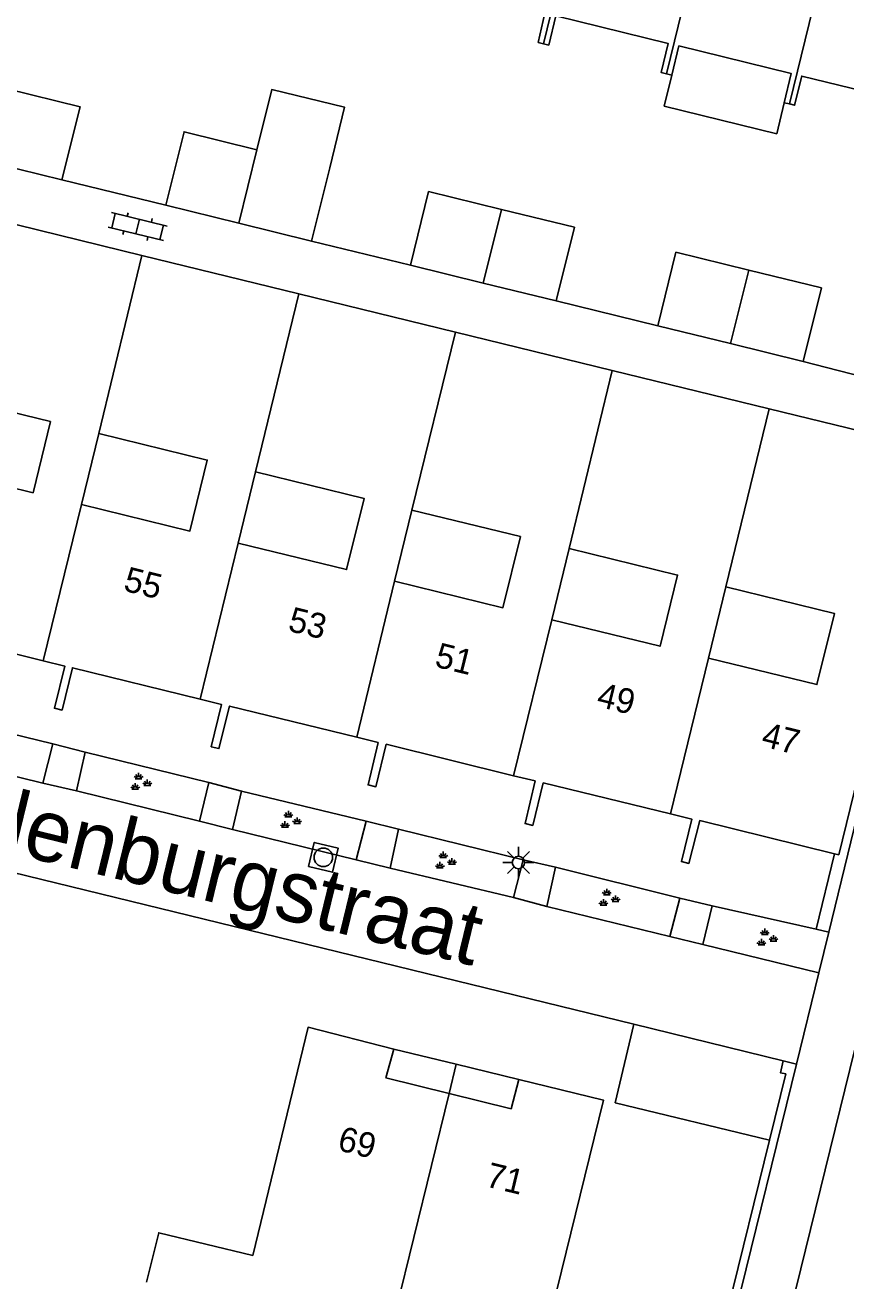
# Model space of a CAD drawing. Extents: x 125000 to 129004, y 397500 to 399008.
# Drawn here: x 127799.2 to 127832.3, y 398102.6 to 398153.2 of the extents above; entities that cross this region are included whole.
import ezdxf

# ---------------------------------------------------------------- set-up
doc = ezdxf.new("R2010")
doc.units = 0
for name, color, linetype in [('gg-afsc-erfafscheiding', 7, 'Continuous'), ('gg-afsc-hekwerk', 7, 'Continuous'), ('gg-afsc-muur', 7, 'Continuous'), ('gg-anno-huisnummerreeks BGT', 7, 'Continuous'), ('gg-anno-openbare ruimte label', 7, 'Continuous'), ('gg-bbg-bijgebouw', 7, 'Continuous'), ('gg-bbg-gedigitaliseerde bebouwing', 7, 'Continuous'), ('gg-bbg-gedigitaliseerde bijgebouw', 7, 'Continuous'), ('gg-bbg-hoofdgebouw', 7, 'Continuous'), ('gg-bbg-luifel en loopbrug', 7, 'Continuous'), ('gg-bbg-onder overbouw', 7, 'Continuous'), ('gg-bbg-pand overbouw', 7, 'Continuous'), ('gg-bbg-tussenscheiding', 7, 'Continuous'), ('gg-bbg-tussenscheiding niveau 01', 7, 'Continuous'), ('gg-knt-verharding', 7, 'Continuous'), ('gt-grn-weggrens', 7, 'Continuous'), ('gt-symb-groenvak', 7, 'Continuous'), ('gt-symb-klinker verharding', 7, 'Continuous'), ('gt-symb-lichtmast', 7, 'Continuous'), ('gt-symb-rioolschacht', 7, 'Continuous')]:
    doc.layers.add(name, color=color, linetype=linetype)

# ---------------------------------------------------------------- blocks, each defined once
blk = doc.blocks.new('gt0-KL1')
at = {"layer": 'gt-symb-klinker verharding'}
for p, q in [((-1.15, 0.3), (1.15, 0.3)), ((-1, -0.3), (-1, 0.3)), ((-0.5, 0.3), (-0.5, 0.45)), ((0, -0.3), (0, 0.3)), ((0.5, 0.3), (0.5, 0.45)), ((1, -0.3), (1, 0.3)), ((-1.15, -0.3), (1.15, -0.3)), ((-0.5, -0.45), (-0.5, -0.3)), ((0.5, -0.45), (0.5, -0.3))]:
    blk.add_line(p, q, dxfattribs=at)
blk = doc.blocks.new('gt0-LMAST')
at = {"layer": 'gt-symb-lichtmast'}
for p, q in [((-0.005, 0.246), (-0.005, 0.621)), ((-0.182, 0.173), (-0.447, 0.438)), ((0.172, 0.173), (0.437, 0.438)), ((-0.255, -0.004), (-0.63, -0.004)), ((-0.182, -0.181), (-0.447, -0.446)), ((-0.005, -0.254), (-0.005, -0.629)), ((0.437, -0.446), (0.172, -0.181)), ((0.245, -0.004), (0.62, -0.004))]:
    blk.add_line(p, q, dxfattribs=at)
blk.add_circle((-0.005, -0.004), 0.25, dxfattribs=at)
blk = doc.blocks.new('gt0-GRVAK')
at = {"layer": 'gt-symb-groenvak'}
for p, q in [((-0.11, 0.189), (-0.228, 0.24)), ((-0.182, 0.153), (0.088, 0.153)), ((-0.091, 0.211), (-0.156, 0.322)), ((-0.047, 0.214), (-0.047, 0.393)), ((-0.004, 0.211), (0.061, 0.322)), ((0.015, 0.189), (0.133, 0.24)), ((0.262, -0.052), (0.197, 0.059)), ((0.305, -0.049), (0.305, 0.13)), ((0.349, -0.052), (0.414, 0.059)), ((-0.245, -0.228), (-0.363, -0.177)), ((-0.318, -0.264), (-0.047, -0.264)), ((-0.226, -0.206), (-0.291, -0.095)), ((-0.183, -0.203), (-0.183, -0.024)), ((-0.139, -0.206), (-0.074, -0.095)), ((-0.12, -0.228), (-0.002, -0.177)), ((0.243, -0.074), (0.125, -0.023)), ((0.17, -0.11), (0.441, -0.11)), ((0.368, -0.074), (0.486, -0.023))]:
    blk.add_line(p, q, dxfattribs=at)
blk = doc.blocks.new('gt0-RS')
at = {"layer": 'gt-symb-rioolschacht'}
blk.add_lwpolyline([(-0.5, -0.5), (0.5, -0.5), (0.5, 0.5), (-0.5, 0.5)], close=True, dxfattribs=at)
blk.add_circle((0, 0), 0.375, dxfattribs=at)

msp = doc.modelspace()

# ---------------------------------------------------------------- linework, layer by layer
at = {"layer": 'gg-afsc-erfafscheiding'}
for p, q in [((127804.891, 398145.901), (127800.703, 398146.927)), ((127814.738, 398143.49), (127810.759, 398144.464)), ((127824.698, 398141.05), (127820.604, 398142.053)), ((127836.475, 398138.076), (127830.557, 398139.615)), ((127800.335, 398124.222), (127795.325, 398125.433)), ((127806.623, 398122.662), (127801.637, 398123.889)), ((127812.951, 398121.103), (127807.941, 398122.323)), ((127819.28, 398119.555), (127814.258, 398120.793)), ((127825.585, 398118.015), (127820.588, 398119.253)), ((127831.081, 398116.768), (127826.889, 398117.704))]:
    msp.add_line(p, q, dxfattribs=at)
at = {"layer": 'gg-afsc-hekwerk'}
msp.add_line((127774.901, 398124.875), (127823.742, 398112.931), dxfattribs=at)
at = {"layer": 'gg-afsc-muur'}
for p, q in [((127831.586, 398116.644), (127832.732, 398121.324)), ((127831.823, 398119.798), (127831.081, 398116.768)), ((127831.081, 398116.768), (127831.586, 398116.644)), ((127830.282, 398111.332), (127829.757, 398111.46)), ((127823.242, 398082.653), (127830.282, 398111.332)), ((127829.2, 398108.269), (127826.948, 398099.094))]:
    msp.add_line(p, q, dxfattribs=at)
at = {"layer": 'gg-bbg-bijgebouw'}
for p, q in [((127800.703, 398146.927), (127797.767, 398147.646)), ((127811.493, 398147.416), (127810.759, 398144.464)), ((127807.825, 398145.183), (127804.891, 398145.901)), ((127810.759, 398144.464), (127807.825, 398145.183)), ((127817.671, 398142.772), (127814.738, 398143.49)), ((127820.604, 398142.053), (127817.671, 398142.772)), ((127827.628, 398140.332), (127824.698, 398141.05)), ((127830.557, 398139.615), (127827.628, 398140.332))]:
    msp.add_line(p, q, dxfattribs=at)
for points in [[(127798.501, 398150.595), (127801.435, 398149.87), (127800.703, 398146.927)], [(127804.891, 398145.901), (127805.626, 398148.859), (127808.56, 398148.137)], [(127814.738, 398143.49), (127815.474, 398146.451), (127818.408, 398145.735)], [(127818.408, 398145.735), (127821.342, 398145.019), (127820.604, 398142.053)], [(127824.698, 398141.05), (127825.434, 398144.01), (127828.364, 398143.292)], [(127828.364, 398143.292), (127831.293, 398142.575), (127830.557, 398139.615)]]:
    msp.add_lwpolyline(points, dxfattribs=at)
at = {"layer": 'gg-bbg-gedigitaliseerde bebouwing'}
for p, q in [((127801.491, 398133.851), (127802.192, 398136.716)), ((127807.805, 398132.307), (127808.506, 398135.172)), ((127814.103, 398130.767), (127814.803, 398133.631)), ((127820.433, 398129.22), (127821.134, 398132.084)), ((127826.747, 398127.676), (127827.447, 398130.54))]:
    msp.add_line(p, q, dxfattribs=at)
for points in [[(127795.878, 398138.259), (127800.242, 398137.192), (127799.541, 398134.328), (127795.177, 398135.395)], [(127802.192, 398136.716), (127806.556, 398135.648), (127805.856, 398132.784), (127801.491, 398133.851)], [(127808.506, 398135.172), (127812.87, 398134.104), (127812.169, 398131.24), (127807.805, 398132.307)], [(127814.803, 398133.631), (127819.168, 398132.564), (127818.467, 398129.7), (127814.103, 398130.767)], [(127821.134, 398132.084), (127825.498, 398131.016), (127824.797, 398128.152), (127820.433, 398129.22)], [(127827.447, 398130.54), (127831.812, 398129.473), (127831.111, 398126.608), (127826.747, 398127.676)]]:
    msp.add_lwpolyline(points, dxfattribs=at)
at = {"layer": 'gg-bbg-gedigitaliseerde bijgebouw'}
msp.add_lwpolyline([(127811.493, 398147.416), (127812.086, 398149.845), (127809.152, 398150.562), (127808.56, 398148.137)], dxfattribs=at)
at = {"layer": 'gg-bbg-hoofdgebouw'}
for p, q in [((127825.266, 398151.145), (127825.054, 398151.194)), ((127830.006, 398149.979), (127829.798, 398150.03)), ((127803.928, 398143.886), (127797.614, 398145.43)), ((127810.242, 398142.342), (127803.928, 398143.886)), ((127816.555, 398140.798), (127810.242, 398142.342)), ((127822.869, 398139.254), (127816.555, 398140.798)), ((127822.869, 398139.254), (127829.183, 398137.71)), ((127829.183, 398137.71), (127835.811, 398136.089))]:
    msp.add_line(p, q, dxfattribs=at)
for points in [[(127833.048, 398160.931), (127834.376, 398160.606), (127834.723, 398162.024), (127838.283, 398161.155), (127835.53, 398149.877), (127830.5, 398151.104), (127830.214, 398149.927), (127830.006, 398149.979)], [(127820.1, 398152.405), (127819.889, 398152.456), (127820.158, 398153.636), (127815.639, 398154.746), (127815.357, 398153.564), (127815.147, 398153.613)], [(127825.054, 398151.194), (127824.841, 398151.243), (127825.119, 398152.419), (127820.593, 398153.523), (127820.31, 398152.354), (127820.1, 398152.405)], [(127829.798, 398150.03), (127830.074, 398151.206), (127825.553, 398152.318), (127825.266, 398151.145)], [(127835.811, 398136.089), (127835.983, 398136.047), (127831.991, 398119.757), (127831.823, 398119.798)], [(127799.954, 398127.566), (127794.813, 398128.84), (127794.399, 398127.127), (127794.089, 398127.202), (127794.498, 398128.909), (127793.642, 398129.119)], [(127806.268, 398126.023), (127801.128, 398127.288), (127800.714, 398125.579), (127800.405, 398125.657), (127800.819, 398127.352), (127799.954, 398127.566)], [(127806.268, 398126.023), (127807.127, 398125.811), (127806.719, 398124.103), (127807.024, 398124.034), (127807.456, 398125.743), (127812.583, 398124.485)], [(127818.897, 398122.939), (127813.763, 398124.207), (127813.35, 398122.495), (127813.037, 398122.569), (127813.437, 398124.275), (127812.583, 398124.485)], [(127818.897, 398122.939), (127819.758, 398122.727), (127819.358, 398121.011), (127819.665, 398120.941), (127820.087, 398122.651), (127825.212, 398121.401)], [(127831.823, 398119.798), (127826.391, 398121.131), (127825.954, 398119.411), (127825.655, 398119.482), (127826.068, 398121.192), (127825.212, 398121.401)], [(127814.075, 398111.933), (127810.618, 398112.812), (127808.392, 398103.627), (127804.603, 398104.541), (127804.117, 398102.553)], [(127819.1, 398110.712), (127822.514, 398109.884), (127820.266, 398100.704), (127824.042, 398099.796)]]:
    msp.add_lwpolyline(points, dxfattribs=at)
at = {"layer": 'gg-bbg-luifel en loopbrug'}
for p, q in [((127825.266, 398151.145), (127824.96, 398149.889)), ((127824.96, 398149.889), (127829.493, 398148.782)), ((127829.493, 398148.782), (127829.798, 398150.03)), ((127822.979, 398109.772), (127823.742, 398112.931)), ((127823.742, 398112.931), (127829.757, 398111.46)), ((127829.2, 398108.269), (127822.979, 398109.772))]:
    msp.add_line(p, q, dxfattribs=at)
msp.add_lwpolyline([(127829.757, 398111.46), (127829.641, 398110.985), (127829.854, 398110.932), (127829.2, 398108.269)], dxfattribs=at)
at = {"layer": 'gg-bbg-onder overbouw'}
for points in [[(127816.299, 398110.147), (127813.755, 398110.771), (127814.075, 398111.933)], [(127819.1, 398110.712), (127818.794, 398109.536), (127816.299, 398110.147)]]:
    msp.add_lwpolyline(points, dxfattribs=at)
at = {"layer": 'gg-bbg-pand overbouw'}
for p, q in [((127814.075, 398111.933), (127816.588, 398111.322)), ((127816.588, 398111.322), (127819.1, 398110.712))]:
    msp.add_line(p, q, dxfattribs=at)
at = {"layer": 'gg-bbg-tussenscheiding'}
for p, q in [((127807.825, 398145.183), (127808.56, 398148.137)), ((127817.671, 398142.772), (127818.408, 398145.735)), ((127803.928, 398143.886), (127802.192, 398136.716)), ((127827.628, 398140.332), (127828.364, 398143.292)), ((127810.242, 398142.342), (127808.506, 398135.172)), ((127816.555, 398140.798), (127814.803, 398133.631)), ((127822.869, 398139.254), (127821.134, 398132.084)), ((127829.183, 398137.71), (127827.447, 398130.54)), ((127801.491, 398133.851), (127799.954, 398127.566)), ((127807.805, 398132.307), (127806.268, 398126.023)), ((127814.103, 398130.767), (127812.583, 398124.485)), ((127820.433, 398129.22), (127818.897, 398122.939)), ((127826.747, 398127.676), (127825.212, 398121.401)), ((127816.299, 398110.147), (127813.851, 398100.173))]:
    msp.add_line(p, q, dxfattribs=at)
for points in [[(127820.1, 398152.405), (127822.794, 398163.441), (127823.136, 398163.357)], [(127825.054, 398151.194), (127827.747, 398162.229), (127828.097, 398162.143)], [(127830.006, 398149.979), (127832.701, 398161.016), (127833.048, 398160.931)]]:
    msp.add_lwpolyline(points, dxfattribs=at)
at = {"layer": 'gg-bbg-tussenscheiding niveau 01'}
msp.add_line((127816.588, 398111.322), (127816.299, 398110.147), dxfattribs=at)
at = {"layer": 'gg-knt-verharding'}
for p, q in [((127800.335, 398124.222), (127799.942, 398122.644)), ((127801.637, 398123.889), (127800.335, 398124.222)), ((127799.942, 398122.644), (127794.966, 398123.852)), ((127801.296, 398122.331), (127801.637, 398123.889)), ((127799.942, 398122.644), (127801.296, 398122.331)), ((127806.623, 398122.662), (127806.251, 398121.103)), ((127807.941, 398122.323), (127806.623, 398122.662)), ((127806.251, 398121.103), (127801.296, 398122.331)), ((127807.578, 398120.771), (127807.941, 398122.323)), ((127807.578, 398120.771), (127806.251, 398121.103)), ((127812.951, 398121.103), (127812.557, 398119.558)), ((127814.258, 398120.793), (127812.951, 398121.103)), ((127812.557, 398119.558), (127807.578, 398120.771)), ((127813.92, 398119.224), (127814.258, 398120.793)), ((127812.557, 398119.558), (127813.92, 398119.224)), ((127819.28, 398119.555), (127818.888, 398118.042)), ((127820.588, 398119.253), (127819.28, 398119.555)), ((127818.888, 398118.042), (127813.92, 398119.224)), ((127820.227, 398117.677), (127820.588, 398119.253)), ((127818.888, 398118.042), (127820.227, 398117.677)), ((127825.585, 398118.015), (127825.181, 398116.463)), ((127826.889, 398117.704), (127825.585, 398118.015)), ((127825.181, 398116.463), (127820.227, 398117.677)), ((127826.516, 398116.151), (127826.889, 398117.704)), ((127825.181, 398116.463), (127826.516, 398116.151)), ((127831.586, 398116.644), (127831.185, 398115.006)), ((127810.673, 398022.434), (127833.652, 398116.088)), ((127831.185, 398115.006), (127826.516, 398116.151))]:
    msp.add_line(p, q, dxfattribs=at)
at = {"layer": 'gt-grn-weggrens'}
msp.add_line((127830.282, 398111.332), (127831.185, 398115.006), dxfattribs=at)

# ---------------------------------------------------------------- block references
at = {"layer": 'gt-symb-groenvak'}
for p in [(127803.839, 398122.661), (127809.87, 398121.13), (127816.109, 398119.49), (127822.694, 398117.992), (127829.057, 398116.392)]:
    msp.add_blockref('gt0-GRVAK', p, dxfattribs=at)
at = {"layer": 'gt-symb-klinker verharding', "rotation": -13.64723833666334}
msp.add_blockref('gt0-KL1', (127803.752, 398145.046), dxfattribs=at)
at = {"layer": 'gt-symb-lichtmast'}
msp.add_blockref('gt0-LMAST', (127819.093, 398119.449), dxfattribs=at)
at = {"layer": 'gt-symb-rioolschacht', "rotation": -13.535856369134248}
msp.add_blockref('gt0-RS', (127811.233, 398119.653), dxfattribs=at)

# ---------------------------------------------------------------- texts
at = {"layer": 'gg-anno-huisnummerreeks BGT'}
for s, rotation, p in [('55', 346.2, (127803.142, 398130.395)), ('53', 346.2, (127809.766, 398128.779)), ('51', 346.1, (127815.676, 398127.341)), ('49', 346.3, (127822.196, 398125.739)), ('47', 346.2, (127828.83, 398124.136)), ('69', 345.8, (127811.758, 398107.878)), ('71', 346.4, (127817.723, 398106.415))]:
    msp.add_text(s, height=1, rotation=rotation, dxfattribs=at).set_placement(p)
at = {"layer": 'gg-anno-openbare ruimte label'}
msp.add_text('Waardenburgstraat', height=2.5, rotation=346.3, dxfattribs=at).set_placement((127789.454, 398122.063))

doc.saveas('drawing.dxf')
